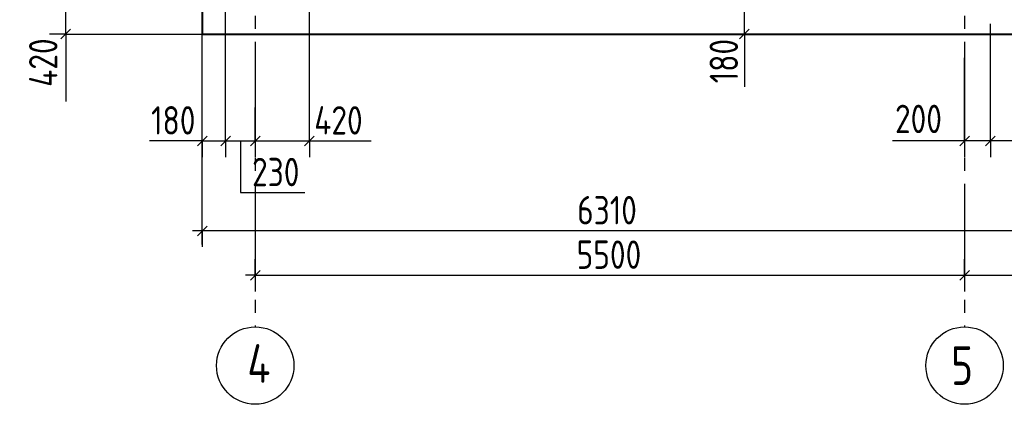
# Model space of a CAD drawing. Header units: millimetres. Extents: x 40580 to 1168286, y -220995 to 81020.
# Tile 393 of 419: x 1045951 to 1053584, y -109001 to -106020. Entities that reach past the tile are written whole.
import ezdxf

# ---------------------------------------------------------------- set-up
doc = ezdxf.new("R2010")
doc.units = ezdxf.units.MM
doc.linetypes.add('______5', pattern=[1100, 800, -100, 100, -100])
doc.linetypes.add('CENTER', pattern=[2, 1.25, -0.25, 0.25, -0.25])
for name, color, linetype, lineweight in [('Standard', 7, 'Continuous', 25), ('ОСИ', 7, 'CENTER', 15), ('Основная', 7, 'Continuous', 40)]:
    doc.layers.add(name, color=color, linetype=linetype, lineweight=lineweight)
doc.layers.add('Размерная выноска', color=7, linetype='Continuous')
doc.styles.add('GOST 2.304-81', font='txt')
doc.styles.add('ISOCPEUR', font='isocpeur.ttf')

msp = doc.modelspace()

# ---------------------------------------------------------------- linework, layer by layer
at = {"layer": 'Standard', "color": 7, "linetype": 'Continuous', "lineweight": -3, "transparency": 33554687}
for p, q in [((1046307.7, -106131.1), (1046307.7, -105471.1)), ((1051569.8, -106131.1), (1051569.8, -105951.1)), ((1046307.7, -106131.1), (1046307.7, -106206.1)), ((1047366.7, -106960.1), (1047291.7, -106960.1)), ((1047366.7, -106960.1), (1047546.7, -106960.1)), ((1047546.7, -106960.1), (1047776.7, -106960.1)), ((1047776.7, -106960.1), (1048196.7, -106960.1)), ((1048196.7, -106960.1), (1048271.7, -106960.1)), ((1053276.7, -106960.1), (1053201.7, -106960.1)), ((1053476.7, -106960.1), (1053276.7, -106960.1)), ((1054576.7, -106960.1), (1053476.7, -106960.1)), ((1047366.7, -107656.6), (1047291.7, -107656.6)), ((1047776.7, -108001.1), (1047701.7, -108001.1)), ((1047776.7, -108001.1), (1053276.7, -108001.1)), ((1053276.7, -108001.1), (1054526.7, -108001.1))]:
    msp.add_line(p, q, dxfattribs=at)
at = {"layer": 'Standard', "color": 7, "linetype": 'Continuous', "lineweight": 25, "transparency": 33554687}
for p, q in [((1046270.2, -106168.6), (1046345.2, -106093.6)), ((1051532.3, -106168.6), (1051607.3, -106093.6)), ((1047329.2, -106997.6), (1047404.2, -106922.6)), ((1047509.2, -106997.6), (1047584.2, -106922.6)), ((1047739.2, -106997.6), (1047814.2, -106922.6)), ((1048159.2, -106997.6), (1048234.2, -106922.6)), ((1053314.2, -106922.6), (1053239.2, -106997.6)), ((1053514.2, -106922.6), (1053439.2, -106997.6)), ((1047404.2, -107619.1), (1047329.2, -107694.1)), ((1047739.2, -108038.6), (1047814.2, -107963.6)), ((1053239.2, -108038.6), (1053314.2, -107963.6))]:
    msp.add_line(p, q, dxfattribs=at)
at = {"layer": 'Standard', "color": 251, "linetype": 'Continuous', "lineweight": -3, "true_color": 0x656565, "transparency": 33554687}
for p, q in [((1046307.7, -106131.1), (1046182.7, -106131.1)), ((1046307.7, -106131.1), (1046432.7, -106131.1)), ((1047366.7, -107656.6), (1047366.7, -106126.3)), ((1051006.7, -106131.1), (1050881.7, -106131.1)), ((1051006.7, -106131.1), (1051131.7, -106131.1)), ((1051006.7, -106131.1), (1051006.7, -106131.1)), ((1047366.7, -106960.1), (1047366.7, -106835.1)), ((1047546.7, -106960.1), (1047546.7, -106835.1)), ((1047776.7, -106960.1), (1047776.7, -106835.1)), ((1048196.7, -106960.1), (1048196.7, -106835.1)), ((1053276.7, -106960.1), (1053276.7, -106835.1)), ((1053476.7, -106960.1), (1053476.7, -106835.1)), ((1047366.7, -106960.1), (1047366.7, -107085.1)), ((1047546.7, -106960.1), (1047546.7, -107085.1)), ((1047776.7, -106960.1), (1047776.7, -107085.1)), ((1048196.7, -106960.1), (1048196.7, -107085.1)), ((1053276.7, -106960.1), (1053276.7, -107085.1)), ((1053476.7, -106960.1), (1053476.7, -107085.1)), ((1047366.7, -107761.4), (1047366.7, -107636.4)), ((1047366.7, -107656.6), (1047366.7, -107781.6)), ((1047776.7, -108001.1), (1047776.7, -107876.1)), ((1053276.7, -108001.1), (1053276.7, -107876.1)), ((1047776.7, -108001.1), (1047776.7, -108126.1)), ((1047776.7, -108001.1), (1047776.7, -108001.1)), ((1053276.7, -108001.1), (1053276.7, -108126.1)), ((1053276.7, -108001.1), (1053276.7, -108001.1))]:
    msp.add_line(p, q, dxfattribs=at)
for points in [[(1047546.7, -106960.1), (1047546.7, -106943.1), (1047546.7, -106943.1), (1047546.7, -105721.1)], [(1048196.7, -106960.1), (1048196.7, -106943.1), (1048196.7, -106943.1), (1048196.7, -105721.1)], [(1053476.7, -106960.1), (1053476.7, -106936.3), (1053476.7, -106936.3), (1053476.7, -106051.1)], [(1046307.7, -106131.1), (1046324.7, -106131.1), (1046324.7, -106131.1), (1047546.7, -106131.1)], [(1047366.7, -106960.1), (1047366.7, -106943.1), (1047366.7, -106943.1), (1047366.7, -106231.1)], [(1053276.7, -106960.1), (1053276.7, -106935.2), (1053276.7, -106935.2), (1053276.7, -106316.3)], [(1047776.7, -106960.1), (1047776.7, -106943.1), (1047776.7, -106943.1), (1047776.7, -106701.1)]]:
    msp.add_lwpolyline(points, dxfattribs=at)
at = {"layer": 'Standard', "color": 7, "linetype": 'Continuous', "lineweight": -3, "transparency": 33554687}
msp.add_lwpolyline([(1053676.7, -107656.6), (1050926, -107656.6), (1050926, -107656.6), (1047366.7, -107656.6)], dxfattribs=at)
at = {"layer": 'ОСИ', "color": 8, "linetype": '______5', "lineweight": -3, "transparency": 33554687}
for p, q in [((1047776.7, -101791.1), (1047776.7, -108401.1)), ((1053276.7, -101791.1), (1053276.7, -108401.1))]:
    msp.add_line(p, q, dxfattribs=at)
at = {"layer": 'ОСИ', "color": 7, "linetype": 'Continuous', "lineweight": -3, "transparency": 33554687}
for centre in [(1047776.7, -108701.1), (1053276.7, -108701.1)]:
    msp.add_circle(centre, 300, dxfattribs=at)
at = {"layer": 'Основная', "transparency": 33554687}
for p, q in [((1047366.7, -102581.1), (1047366.7, -106131.1)), ((1047366.7, -106131.1), (1053676.7, -106131.1))]:
    msp.add_line(p, q, dxfattribs=at)
at = {"layer": 'Размерная выноска', "color": 7, "linetype": 'Continuous', "lineweight": -3, "transparency": 33554687}
for p, q in [((1046307.7, -106131.1), (1046307.7, -106654.9)), ((1051569.8, -106131.1), (1051569.8, -106541.1)), ((1047366.7, -106960.1), (1046956.7, -106960.1)), ((1048196.7, -106960.1), (1048676.7, -106960.1)), ((1053276.7, -106960.1), (1052716.7, -106960.1))]:
    msp.add_line(p, q, dxfattribs=at)
msp.add_lwpolyline([(1047661.7, -106960.1), (1047661.7, -107360.1), (1048161.7, -107360.1)], dxfattribs=at)

# ---------------------------------------------------------------- texts
at = {"layer": 'Standard', "color": 7, "linetype": 'Continuous', "lineweight": 25, "transparency": 33554687, "char_height": 220, "style": 'GOST 2.304-81'}
for s, insert, width, attachment_point, rotation in [('420', (1046243.4, -106164.7), 485.092, 9, 90), ('180', (1051519.8, -106168.6), 485.085, 9, 90), ('180', (1046969.5, -106910.1), 485.092, 7, 0), ('420', (1048234.2, -106910.1), 531.967, 7, 0), ('200', (1052736.9, -106899), 531.973, 7, 0), ('230', (1047752.5, -107310.8), 516.396, 7, 0), ('6310', (1050272.4, -107606.6), 672.628, 7, 0)]:
    msp.add_mtext(s, dxfattribs=dict(at, insert=insert, width=width, attachment_point=attachment_point, rotation=rotation))
at = {"layer": 'Standard', "color": 7, "linetype": 'Continuous', "lineweight": 25, "transparency": 33554687, "insert": (1050268.7, -107951.1), "char_height": 220, "width": 641.476, "attachment_point": 7, "style": 'GOST 2.304-81'}
msp.add_mtext('5500', dxfattribs=at)
at = {"layer": 'ОСИ', "color": 7, "linetype": 'Continuous', "lineweight": 25, "transparency": 33554687, "char_height": 300, "attachment_point": 7, "style": 'ISOCPEUR'}
for s, insert, width in [('\\W0.80;4', (1047715, -108834.6), 359.83), ('\\W0.78;5', (1053171.7, -108851.1), 326.834)]:
    msp.add_mtext(s, dxfattribs=dict(at, insert=insert, width=width))

doc.saveas('drawing.dxf')
